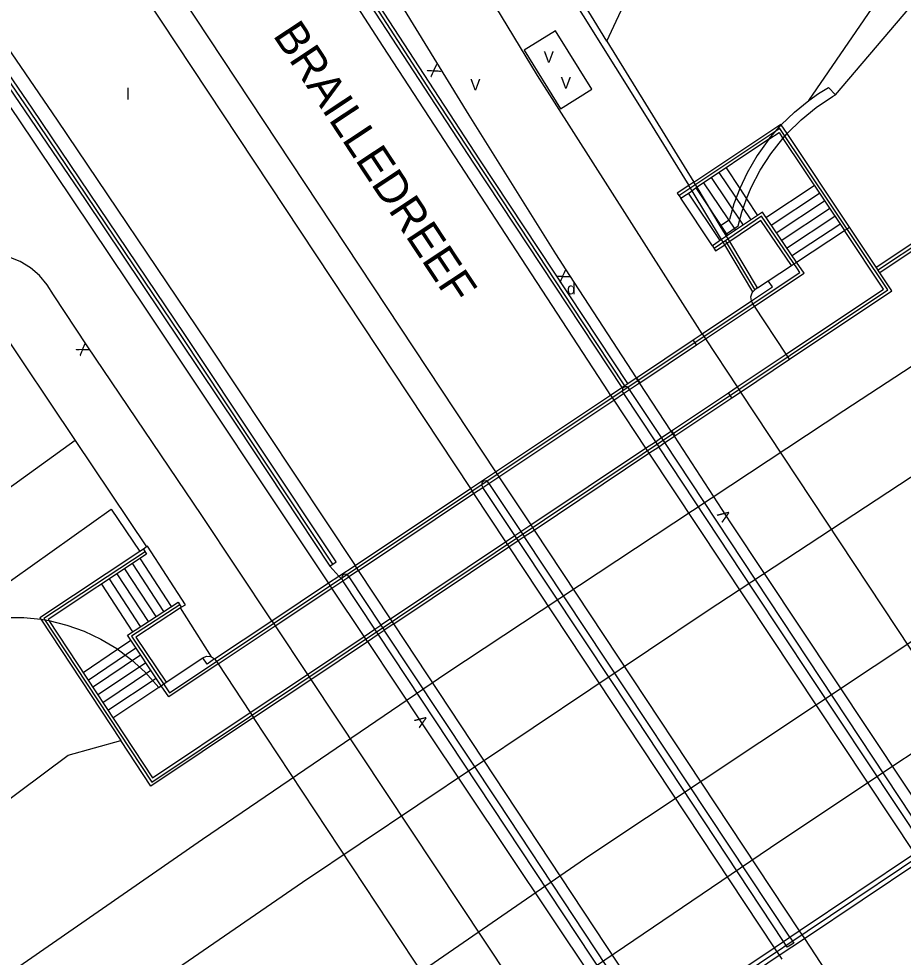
# Model space of a CAD drawing. Extents: x 134999 to 136502, y 457398 to 459002.
# Drawn here: x 136284.72 to 136322.97, y 457676.35 to 457716.93 of the extents above; entities that cross this region are included whole.
import ezdxf

# ---------------------------------------------------------------- set-up
doc = ezdxf.new("R2010")
doc.units = 0
for name, color, linetype in [('RI_DGTB_18', 7, 'Continuous'), ('RI_DGTB_19', 7, 'Continuous'), ('RI_DGTB_28', 7, 'Continuous'), ('RI_DGTB_29', 7, 'Continuous'), ('RI_DGTB_30', 7, 'Continuous'), ('RI_DGTB_37', 7, 'Continuous'), ('RI_DGTB_43', 7, 'Continuous'), ('RI_DGTB_48', 7, 'Continuous'), ('RI_DGTB_53', 7, 'Continuous'), ('RI_DGTB_54', 7, 'Continuous'), ('RI_DGTB_58', 7, 'Continuous')]:
    doc.layers.add(name, color=color, linetype=linetype)

msp = doc.modelspace()

# ---------------------------------------------------------------- linework, layer by layer
at = {"layer": 'RI_DGTB_18'}
msp.add_line((136285.674, 457690.963), (136286.021, 457690.903), dxfattribs=at)
for points in [[(136320.04, 457713.64), (136325.89, 457720.53), (136326.86, 457721.595), (136327.888, 457722.604), (136328.971, 457723.554), (136330.104, 457724.443), (136331.285, 457725.268), (136332.03, 457725.74), (136356.52, 457740.46), (136393.75, 457762.78), (136415.37, 457775.66), (136417.264, 457776.648), (136419.119, 457777.706), (136420.934, 457778.832), (136422.705, 457780.026), (136424.43, 457781.285), (136426.106, 457782.608), (136427.732, 457783.993), (136429.305, 457785.438), (136430.39, 457786.5), (136435.428, 457790.883)], [(136281.046, 457690.273), (136281.785, 457690.58), (136282.552, 457690.813), (136283.337, 457690.967), (136284.135, 457691.043), (136284.935, 457691.038), (136285.674, 457690.963)], [(136286.021, 457690.903), (136286.798, 457690.712), (136287.552, 457690.444), (136288.275, 457690.103), (136288.961, 457689.691), (136289.602, 457689.212), (136290.192, 457688.672), (136290.78, 457688.016)]]:
    msp.add_lwpolyline(points, dxfattribs=at)
at = {"layer": 'RI_DGTB_19'}
msp.add_lwpolyline([(136287.155, 457698.697), (136238.43, 457663.49), (136206.108, 457637.341), (136150.17, 457592.78), (136147.611, 457587.732)], dxfattribs=at)
at = {"layer": 'RI_DGTB_28'}
for p, q in [((136320.433, 457707.767), (136320.649, 457707.91)), ((136318.14, 457706.26), (136318.358, 457706.403)), ((136316.666, 457705.287), (136317.133, 457705.598)), ((136316.44, 457704.66), (136316.411, 457704.724)), ((136310.874, 457700.719), (136312.252, 457698.64)), ((136312.516, 457698.817), (136311.139, 457700.896)), ((136312.662, 457698.598), (136312.516, 457698.817)), ((136312.252, 457698.64), (136312.397, 457698.421)), ((136324.12, 457681.27), (136312.662, 457698.598)), ((136306.179, 457694.579), (136304.796, 457696.666)), ((136305.05, 457696.835), (136306.435, 457694.75)), ((136306.435, 457694.75), (136306.579, 457694.533)), ((136306.323, 457694.362), (136306.179, 457694.579)), ((136318.066, 457677.212), (136306.579, 457694.533)), ((136300.126, 457690.531), (136298.736, 457692.625)), ((136298.997, 457692.799), (136300.381, 457690.701)), ((136300.381, 457690.701), (136300.523, 457690.486)), ((136300.268, 457690.315), (136300.126, 457690.531)), ((136311.74, 457672.97), (136300.268, 457690.315)), ((136293.056, 457689.336), (136293.191, 457689.243)), ((136293.191, 457689.243), (136293.24, 457689.18)), ((136290.878, 457688.088), (136291.088, 457688.241)), ((136290.78, 457688.016), (136290.878, 457688.088))]:
    msp.add_line(p, q, dxfattribs=at)
for points in [[(136148.931, 457565.95), (136162.141, 457577.226), (136175.186, 457588.081), (136189.35, 457599.589), (136206.663, 457613.39), (136222.132, 457625.436), (136236.945, 457636.645), (136254.194, 457649.317), (136273.041, 457662.871), (136286.416, 457672.315), (136296.996, 457679.591), (136314.451, 457691.296), (136332.141, 457702.919), (136345.312, 457711.33), (136361.32, 457721.269), (136380.024, 457732.705), (136391.674, 457739.613), (136409.887, 457750.037), (136424.55, 457758.224), (136440.19, 457766.663), (136455.744, 457774.788), (136471.047, 457782.528), (136484.786, 457789.25), (136500, 457796.031)], [(136159.733, 457567.276), (136171.103, 457576.881), (136185.62, 457588.783), (136207.736, 457606.567), (136225.117, 457620.136), (136243.372, 457633.905), (136256.946, 457643.961), (136265.711, 457650.347), (136283.495, 457662.908), (136309.422, 457680.761), (136329.069, 457693.817), (136338.738, 457700.09), (136347.846, 457705.877), (136369.326, 457719.173), (136392.286, 457733.003), (136406.663, 457741.372), (136424.591, 457751.443), (136434.53, 457756.839), (136443.671, 457761.688), (136466.929, 457773.702), (136485.987, 457783.238), (136500, 457789.933)], [(136154.18, 457575.647), (136163.226, 457583.192), (136185.836, 457601.769), (136193.923, 457608.378), (136201.066, 457614.081), (136214.402, 457624.454), (136227.299, 457634.325), (136240.905, 457644.562), (136251.465, 457652.332), (136266, 457662.817), (136277.33, 457670.829), (136292.67, 457681.451), (136303.236, 457688.644), (136320.403, 457699.993), (136332.648, 457707.982), (136345.974, 457716.463)], [(136315.311, 457710.479), (136315.901, 457709.587)], [(136316.058, 457708.006), (136314.683, 457710.059)], [(136316.391, 457708.229), (136315.016, 457710.282)], [(136315.394, 457707.561), (136314.019, 457709.614)], [(136315.726, 457707.784), (136314.351, 457709.837)], [(136317.036, 457708.341), (136319.128, 457709.722)], [(136315.061, 457707.339), (136313.686, 457709.392)], [(136315.901, 457709.587), (136316.195, 457709.144)], [(136317.256, 457708.007), (136319.348, 457709.388)], [(136314.729, 457707.116), (136313.354, 457709.169)], [(136316.195, 457709.144), (136316.669, 457708.427)], [(136317.477, 457707.673), (136319.569, 457709.054)], [(136317.697, 457707.34), (136319.789, 457708.721)], [(136317.917, 457707.006), (136320.009, 457708.387)], [(136318.138, 457706.672), (136320.23, 457708.053)], [(136318.358, 457706.403), (136320.433, 457707.767)], [(136316.666, 457705.287), (136316.55, 457705.21), (136316.463, 457705.117)], [(136316.411, 457704.724), (136316.387, 457704.907), (136316.441, 457705.083), (136316.463, 457705.117)], [(136163.787, 457565.389), (136178.56, 457577.797), (136192.706, 457589.408), (136212.18, 457604.961), (136224.414, 457614.474), (136234.782, 457622.397), (136247.512, 457631.979), (136258.069, 457639.795), (136269.602, 457648.192), (136277.916, 457654.133), (136289.4, 457662.133), (136302.047, 457670.793), (136317.639, 457681.36), (136328.457, 457688.574), (136337.128, 457694.222), (136348.552, 457701.51)], [(136311.139, 457700.896), (136311.11, 457700.94), (136311.024, 457701.011), (136310.913, 457701.008), (136310.83, 457700.934), (136310.817, 457700.823), (136310.84, 457700.77), (136310.874, 457700.719)], [(136323.874, 457681.104), (136316.52, 457692.18), (136312.397, 457698.421)], [(136305.05, 457696.835), (136305.02, 457696.88), (136304.932, 457696.944), (136304.824, 457696.934), (136304.75, 457696.854), (136304.748, 457696.745), (136304.76, 457696.72), (136304.796, 457696.666)], [(136317.788, 457677.026), (136310.43, 457688.19), (136306.323, 457694.362)], [(136291.75, 457691.48), (136291.93, 457691.58), (136290.28, 457694.12), (136290.24, 457694.1)], [(136291.328, 457691.517), (136289.981, 457693.578)], [(136290.658, 457691.08), (136289.311, 457693.141)], [(136290.993, 457691.298), (136289.646, 457693.359)], [(136289.989, 457690.642), (136288.642, 457692.703)], [(136290.324, 457690.861), (136288.977, 457692.922)], [(136298.997, 457692.799), (136298.97, 457692.84), (136298.893, 457692.902), (136298.794, 457692.905), (136298.706, 457692.838), (136298.684, 457692.73), (136298.7, 457692.68), (136298.736, 457692.625)], [(136289.654, 457690.423), (136288.307, 457692.484)], [(136311.993, 457673.146), (136305.45, 457683.06), (136300.523, 457690.486)], [(136288.994, 457689.667), (136289.566, 457690.051)], [(136287.499, 457688.663), (136288.994, 457689.667)], [(136287.722, 457688.331), (136289.788, 457689.719)], [(136287.907, 457688.031), (136289.989, 457689.419)], [(136292.68, 457689.29), (136292.841, 457689.359), (136293.016, 457689.35), (136293.056, 457689.336)], [(136288.129, 457687.698), (136290.211, 457689.086)], [(136288.351, 457687.366), (136290.433, 457688.754)], [(136288.573, 457687.033), (136290.655, 457688.421)], [(136288.795, 457686.7), (136290.776, 457688.021)], [(136290.772, 457688.018), (136290.878, 457688.088)], [(136318.066, 457677.212), (136318.24, 457676.95), (136317.95, 457676.78), (136317.788, 457677.026)]]:
    msp.add_lwpolyline(points, dxfattribs=at)
at = {"layer": 'RI_DGTB_48'}
for points in [[(136311.06, 457701.155), (136304.664, 457710.826), (136298.335, 457720.54), (136292.073, 457730.298), (136289.76, 457733.94), (136281.29, 457747.51), (136281.01, 457747.35), (136289.5, 457733.76), (136291.756, 457730.208), (136298.036, 457720.422), (136304.383, 457710.679), (136310.797, 457700.98)], [(136289.63, 457733.85), (136296.047, 457723.797), (136302.531, 457713.787), (136309.081, 457703.821), (136310.915, 457701.058)], [(136281.046, 457690.273), (136288.72, 457695.72), (136289.955, 457693.888)]]:
    msp.add_lwpolyline(points, dxfattribs=at)
at = {"layer": 'RI_DGTB_53'}
for p, q in [((136289.69, 457721), (136305.342, 457697.343)), ((136288.57, 457720.31), (136304.25, 457696.615)), ((136281.913, 457706.505), (136287.155, 457698.697)), ((136316.545, 457704.5), (136316.44, 457704.66)), ((136317.912, 457702.426), (136316.545, 457704.5)), ((136314.275, 457703.3), (136314.419, 457703.082)), ((136314.419, 457703.082), (136315.79, 457701.007)), ((136318.058, 457702.205), (136317.912, 457702.426)), ((136311.569, 457701.183), (136311.427, 457701.401)), ((136311.437, 457701.407), (136311.58, 457701.19)), ((136312.932, 457699.095), (136311.569, 457701.183)), ((136315.79, 457701.007), (136315.936, 457700.786)), ((136315.936, 457700.786), (136327.385, 457683.458)), ((136310.31, 457700.655), (136310.454, 457700.439)), ((136310.454, 457700.439), (136311.831, 457698.359)), ((136313.076, 457698.875), (136312.932, 457699.095)), ((136312.952, 457699.108), (136313.097, 457698.889)), ((136311.831, 457698.359), (136311.976, 457698.14)), ((136311.976, 457698.14), (136323.466, 457680.831)), ((136298.264, 457692.31), (136298.118, 457692.53)), ((136299.657, 457690.218), (136298.264, 457692.31)), ((136299.8, 457690.003), (136299.657, 457690.218)), ((136293.24, 457689.18), (136293.341, 457689.028)), ((136293.341, 457689.028), (136294.732, 457686.923)), ((136294.732, 457686.923), (136294.873, 457686.71)), ((136306.355, 457669.363), (136294.873, 457686.71)), ((136318.697, 457677.158), (136321.25, 457673.3)), ((136317.605, 457676.433), (136317.72, 457676.26))]:
    msp.add_line(p, q, dxfattribs=at)
for points in [[(136253.188, 457800), (136296.866, 457724.861), (136300.489, 457718.788), (136304.18, 457712.757), (136307.939, 457706.768), (136308.534, 457705.833), (136311.427, 457701.401)], [(136310.31, 457700.655), (136310.22, 457700.79), (136300.483, 457715.722), (136290.813, 457730.697), (136289.04, 457733.46), (136280.4, 457747.19), (136278.47, 457750.59)], [(136263.77, 457744.93), (136267.06, 457740.27), (136268.14, 457738.86), (136273.229, 457731.626), (136279.837, 457722.109), (136286.379, 457712.547), (136292.855, 457702.94), (136299.264, 457693.289)], [(136298.18, 457693.26), (136298.44, 457693.44), (136291.904, 457703.271), (136285.301, 457713.058), (136278.632, 457722.799), (136271.897, 457732.496), (136267.72, 457738.44), (136267.46, 457738.26)], [(136267.46, 457738.26), (136274.235, 457728.592), (136280.945, 457718.878), (136287.588, 457709.119), (136294.165, 457699.315), (136298.18, 457693.26)], [(136298.31, 457693.35), (136291.77, 457703.186), (136285.164, 457712.977), (136278.492, 457722.724), (136271.754, 457732.425), (136267.59, 457738.35)], [(136298.118, 457692.53), (136290.26, 457704.33), (136284.675, 457712.642), (136279.024, 457720.908), (136273.308, 457729.13), (136269.74, 457734.19), (136266.99, 457737.97)], [(136314.275, 457703.3), (136307.148, 457714.476), (136302.521, 457722.111), (136302.419, 457722.469), (136302.396, 457722.84), (136302.452, 457723.208), (136302.585, 457723.556), (136302.79, 457723.867), (136303.056, 457724.127), (136303.173, 457724.212), (136304.018, 457724.755)], [(136309.509, 457713.879), (136307.939, 457716.413), (136306.584, 457715.573), (136308.155, 457713.04), (136309.509, 457713.879)], [(136295.667, 457690.891), (136292.64, 457695.45), (136287.68, 457702.79), (136286.22, 457704.99), (136285.949, 457705.428), (136285.614, 457705.82), (136285.223, 457706.155), (136284.784, 457706.425), (136284.309, 457706.624), (136283.808, 457706.748), (136283.295, 457706.792), (136282.781, 457706.757), (136282.279, 457706.643), (136281.913, 457706.505)], [(136287.155, 457698.697), (136290.24, 457694.1), (136290.11, 457693.99)], [(136324.548, 457681.556), (136315.517, 457695.136), (136313.076, 457698.875)], [(136298.18, 457693.26), (136298.568, 457692.828)], [(136298.568, 457692.828), (136298.7, 457692.68)], [(136299.8, 457690.003), (136302.26, 457686.309), (136311.344, 457672.705)]]:
    msp.add_lwpolyline(points, dxfattribs=at)
at = {"layer": 'RI_DGTB_54'}
for p, q in [((136310.158, 457715.955), (136313.922, 457709.862)), ((136321.9, 457706.08), (136335.68, 457715.28)), ((136317.952, 457711.961), (136317.7, 457712.34)), ((136321.798, 457706.185), (136330.783, 457712.184)), ((136317.16, 457711.715), (136314.056, 457709.639)), ((136317.769, 457711.756), (136320.433, 457707.767)), ((136320.649, 457707.91), (136317.952, 457711.961)), ((136313.922, 457709.862), (136313.705, 457709.717)), ((136313.839, 457709.494), (136313.705, 457709.717)), ((136314.056, 457709.639), (136313.839, 457709.494)), ((136314.056, 457709.639), (136313.922, 457709.862)), ((136315.061, 457707.975), (136314.056, 457709.639)), ((136315.117, 457707.378), (136313.839, 457709.494)), ((136315.29, 457707.594), (136315.061, 457707.975)), ((136315.333, 457707.524), (136315.29, 457707.594)), ((136321.798, 457706.185), (136320.649, 457707.91)), ((136315.333, 457707.524), (136315.117, 457707.378)), ((136315.252, 457707.154), (136315.117, 457707.378)), ((136315.468, 457707.3), (136315.252, 457707.154)), ((136316.557, 457705.215), (136315.293, 457707.339)), ((136315.468, 457707.3), (136315.333, 457707.524)), ((136316.666, 457705.287), (136315.468, 457707.3)), ((136316.463, 457705.117), (136315.252, 457707.154)), ((136317.133, 457705.598), (136318.14, 457706.26)), ((136321.957, 457705.945), (136321.798, 457706.185)), ((136291.239, 457687.782), (136317.39, 457705.22)), ((136314.275, 457703.3), (136316.411, 457704.724)), ((136314.419, 457703.082), (136316.545, 457704.5)), ((136313.89, 457703.043), (136314.275, 457703.3)), ((136311.437, 457701.407), (136313.89, 457703.043)), ((136311.58, 457701.19), (136314.035, 457702.826)), ((136314.035, 457702.826), (136313.89, 457703.043)), ((136314.035, 457702.826), (136314.419, 457703.082)), ((136315.79, 457701.007), (136317.912, 457702.426)), ((136315.936, 457700.786), (136318.058, 457702.205)), ((136310.797, 457700.98), (136311.06, 457701.155)), ((136311.06, 457701.155), (136311.427, 457701.401)), ((136311.139, 457700.896), (136311.569, 457701.183)), ((136311.427, 457701.401), (136311.437, 457701.407)), ((136311.569, 457701.183), (136311.58, 457701.19)), ((136310.31, 457700.655), (136310.797, 457700.98)), ((136310.454, 457700.439), (136310.874, 457700.719)), ((136310.874, 457700.719), (136311.139, 457700.896)), ((136312.952, 457699.108), (136315.415, 457700.756)), ((136315.415, 457700.756), (136315.79, 457701.007)), ((136315.562, 457700.536), (136315.415, 457700.756)), ((136315.562, 457700.536), (136315.936, 457700.786)), ((136305.342, 457697.343), (136310.31, 457700.655)), ((136305.486, 457697.126), (136310.454, 457700.439)), ((136313.097, 457698.889), (136315.562, 457700.536)), ((136312.516, 457698.817), (136312.932, 457699.095)), ((136312.932, 457699.095), (136312.952, 457699.108)), ((136312.252, 457698.64), (136312.516, 457698.817)), ((136312.662, 457698.598), (136313.076, 457698.875)), ((136313.076, 457698.875), (136313.097, 457698.889)), ((136306.866, 457695.039), (136311.831, 457698.359)), ((136311.831, 457698.359), (136312.252, 457698.64)), ((136311.976, 457698.14), (136312.397, 457698.421)), ((136312.397, 457698.421), (136312.662, 457698.598)), ((136307.01, 457694.821), (136311.976, 457698.14)), ((136304.25, 457696.615), (136305.342, 457697.343)), ((136305.05, 457696.835), (136305.486, 457697.126)), ((136305.342, 457697.343), (136305.486, 457697.126)), ((136305.486, 457697.126), (136306.866, 457695.039)), ((136304.394, 457696.398), (136304.796, 457696.666)), ((136304.796, 457696.666), (136305.05, 457696.835)), ((136299.264, 457693.289), (136304.25, 457696.615)), ((136299.407, 457693.073), (136304.394, 457696.398)), ((136304.25, 457696.615), (136304.394, 457696.398)), ((136304.394, 457696.398), (136305.776, 457694.309)), ((136306.435, 457694.75), (136306.866, 457695.039)), ((136306.866, 457695.039), (136307.01, 457694.821)), ((136306.179, 457694.579), (136306.435, 457694.75)), ((136306.579, 457694.533), (136307.01, 457694.821)), ((136307.01, 457694.821), (136318.479, 457677.488)), ((136300.793, 457690.977), (136305.776, 457694.309)), ((136305.776, 457694.309), (136306.179, 457694.579)), ((136305.776, 457694.309), (136305.919, 457694.092)), ((136305.919, 457694.092), (136306.323, 457694.362)), ((136306.323, 457694.362), (136306.579, 457694.533)), ((136290.11, 457693.99), (136289.955, 457693.888)), ((136300.935, 457690.761), (136305.919, 457694.092)), ((136305.919, 457694.092), (136317.39, 457676.759)), ((136299.407, 457693.073), (136298.997, 457692.799)), ((136299.407, 457693.073), (136299.264, 457693.289)), ((136300.793, 457690.977), (136299.407, 457693.073)), ((136298.264, 457692.31), (136298.736, 457692.625)), ((136298.736, 457692.625), (136298.997, 457692.799)), ((136295.667, 457690.891), (136298.118, 457692.53)), ((136295.811, 457690.674), (136298.264, 457692.31)), ((136293.056, 457689.336), (136291.71, 457691.454)), ((136285.674, 457690.963), (136289.129, 457685.716)), ((136300.793, 457690.977), (136300.381, 457690.701)), ((136300.935, 457690.761), (136300.793, 457690.977)), ((136293.191, 457689.243), (136295.667, 457690.891)), ((136293.341, 457689.028), (136295.811, 457690.674)), ((136295.667, 457690.891), (136295.811, 457690.674)), ((136295.811, 457690.674), (136297.204, 457688.576)), ((136300.126, 457690.531), (136300.381, 457690.701)), ((136300.935, 457690.761), (136300.523, 457690.486)), ((136312.402, 457673.415), (136300.935, 457690.761)), ((136297.204, 457688.576), (136299.657, 457690.218)), ((136299.657, 457690.218), (136300.126, 457690.531)), ((136299.8, 457690.003), (136300.268, 457690.315)), ((136300.268, 457690.315), (136300.523, 457690.486)), ((136297.346, 457688.362), (136299.8, 457690.003)), ((136291.088, 457688.241), (136292.68, 457689.29)), ((136294.732, 457686.923), (136297.204, 457688.576)), ((136297.204, 457688.576), (136297.346, 457688.362)), ((136294.873, 457686.71), (136297.346, 457688.362)), ((136297.346, 457688.362), (136308.85, 457671.034)), ((136305.56, 457668.589), (136330.589, 457685.373)), ((136318.479, 457677.488), (136323.466, 457680.831)), ((136318.697, 457677.158), (136323.684, 457680.502)), ((136317.605, 457676.433), (136318.697, 457677.158)), ((136317.788, 457677.026), (136318.066, 457677.212)), ((136318.066, 457677.212), (136318.479, 457677.488)), ((136318.479, 457677.488), (136318.697, 457677.158)), ((136312.402, 457673.415), (136317.39, 457676.759)), ((136317.39, 457676.759), (136317.788, 457677.026)), ((136317.39, 457676.759), (136317.605, 457676.433)), ((136312.623, 457673.082), (136317.605, 457676.433))]:
    msp.add_line(p, q, dxfattribs=at)
for points in [[(136310.158, 457715.955), (136308.003, 457719.475), (136307.73, 457719.308)], [(136307.73, 457719.308), (136311.93, 457712.59), (136313.705, 457709.717)], [(136335.276, 457715.184), (136335.6, 457715.4), (136335.76, 457715.16), (136321.957, 457705.945)], [(136290.18, 457693.88), (136285.81, 457690.99), (136290.47, 457683.92), (136322.3, 457705.2), (136317.64, 457712.19), (136313.27, 457709.27)], [(136313.922, 457709.862), (136317.68, 457712.37), (136317.7, 457712.34)], [(136317.16, 457711.715), (136317.6, 457712.01), (136317.769, 457711.756)], [(136313.705, 457709.717), (136313.2, 457709.38), (136313.354, 457709.169), (136313.839, 457709.494)], [(136318.358, 457706.403), (136316.88, 457708.57), (136315.333, 457707.524)], [(136318.4, 457706.11), (136316.85, 457708.39), (136314.79, 457707)], [(136318.14, 457706.26), (136316.82, 457708.21), (136315.468, 457707.3)], [(136317.912, 457702.426), (136322.12, 457705.24), (136320.433, 457707.767)], [(136315.117, 457707.378), (136314.729, 457707.116), (136314.86, 457706.89), (136315.252, 457707.154)], [(136316.545, 457704.5), (136318.683, 457705.926), (136318.358, 457706.403)], [(136317.39, 457705.22), (136318.5, 457705.96), (136318.4, 457706.11)], [(136316.411, 457704.724), (136317.32, 457705.33), (136317.133, 457705.598)], [(136318.058, 457702.205), (136322.48, 457705.16), (136321.957, 457705.945)], [(136289.955, 457693.888), (136285.63, 457691.03), (136285.674, 457690.963)], [(136290.11, 457693.99), (136290.25, 457693.77), (136285.99, 457690.95), (136286.021, 457690.903)], [(136298.568, 457692.828), (136299.264, 457693.289)], [(136298.118, 457692.53), (136298.568, 457692.828)], [(136290.878, 457688.088), (136289.42, 457690.27), (136291.61, 457691.7), (136291.75, 457691.48), (136291.71, 457691.454)], [(136291.68, 457691.59), (136289.6, 457690.23), (136291.239, 457687.782)], [(136291.71, 457691.454), (136289.78, 457690.19), (136291.088, 457688.241)], [(136286.021, 457690.903), (136290.51, 457684.1), (136294.732, 457686.923)], [(136293.341, 457689.028), (136291.203, 457687.602), (136290.878, 457688.088)], [(136293.191, 457689.243), (136292.867, 457689.024), (136292.68, 457689.29)], [(136294.873, 457686.71), (136290.43, 457683.74), (136289.129, 457685.716)], [(136201.91, 457620.7), (136219.25, 457634.39), (136228.02, 457642.22), (136242.24, 457652.8), (136251.5, 457658.7), (136286.86, 457685.09), (136289.129, 457685.716)]]:
    msp.add_lwpolyline(points, dxfattribs=at)
at = {"layer": 'RI_DGTB_58'}
for p, q in [((136317.16, 457711.715), (136317.7, 457712.34)), ((136317.769, 457711.756), (136317.952, 457711.961)), ((136315.061, 457707.975), (136315.452, 457708.247)), ((136315.29, 457707.594), (136315.829, 457707.973))]:
    msp.add_line(p, q, dxfattribs=at)
for points in [[(136318.89, 457713.4), (136324.52, 457721.62), (136325.309, 457722.613), (136326.16, 457723.555), (136327.068, 457724.442), (136328.03, 457725.269), (136329.042, 457726.034), (136330.1, 457726.734), (136331.06, 457727.29), (136355.34, 457742.06), (136392.39, 457764.01), (136414.75, 457776.94), (136416.383, 457777.693), (136417.981, 457778.517), (136419.54, 457779.412), (136421.059, 457780.375), (136422.532, 457781.405), (136423.959, 457782.499), (136425.336, 457783.656), (136426.659, 457784.873), (136427.928, 457786.147), (136429.138, 457787.477), (136429.45, 457787.84), (136434.497, 457792.167)], [(136310.158, 457715.955), (136312.925, 457721.899), (136313.522, 457724.961), (136311.384, 457728.772)], [(136318.89, 457713.4), (136319.308, 457713.69), (136319.74, 457713.96), (136320.04, 457713.64)], [(136317.7, 457712.34), (136318.273, 457712.894), (136318.89, 457713.4)], [(136317.952, 457711.961), (136318.554, 457712.556), (136319.209, 457713.092), (136319.912, 457713.564), (136320.04, 457713.64)], [(136317.16, 457711.715), (136316.659, 457711.016), (136316.225, 457710.273), (136315.901, 457709.587), (136315.651, 457708.926), (136315.452, 457708.247)], [(136315.829, 457707.973), (136315.992, 457708.565), (136316.195, 457709.144), (136316.399, 457709.625), (136316.788, 457710.378), (136317.246, 457711.09), (136317.769, 457711.756)]]:
    msp.add_lwpolyline(points, dxfattribs=at)

# ---------------------------------------------------------------- texts
at = {"layer": 'RI_DGTB_29'}
msp.add_text('d', height=0.5, rotation=359.9997, dxfattribs=at).set_placement((136308.43, 457705.01))
at = {"layer": 'RI_DGTB_30'}
for p in [(136307.421, 457715.025), (136304.245, 457713.828), (136308.159, 457713.907)]:
    msp.add_text('V', height=0.5, dxfattribs=at).set_placement(p)
for s, height, rotation, p in [('X', 0.5, 121.3987, (136303, 457714.617)), ('X', 0.499, 121.6461, (136308.579, 457705.729)), ('X', 0.5, 123.808, (136287.819, 457702.582)), ('V', 0.5, 124.4595, (136315.563, 457695.402)), ('V', 0.5, 124.4595, (136302.469, 457686.525))]:
    msp.add_text(s, height=height, rotation=rotation, dxfattribs=at).set_placement(p)
at = {"layer": 'RI_DGTB_37'}
msp.add_text('BRAILLEDREEF', height=1.4, rotation=303.4687, dxfattribs=at).set_placement((136295.686, 457716.214))
at = {"layer": 'RI_DGTB_43'}
msp.add_text('l', height=0.5, dxfattribs=at).set_placement((136289.373, 457713.423))

doc.saveas('drawing.dxf')
